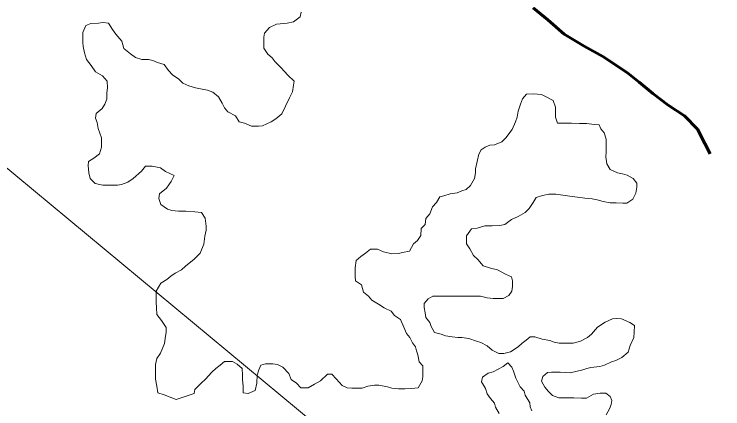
# Model space of a CAD drawing. Extents: x 553962 to 842807, y 8883888 to 9032388.
# Drawn here: x 803787 to 804139.3, y 9015137.1 to 9015333.4 of the extents above; entities that cross this region are included whole.
import ezdxf

# ---------------------------------------------------------------- set-up
doc = ezdxf.new("R2010")
doc.units = 0
doc.header["$LTSCALE"] = 200
doc.linetypes.add('LONG_DASH_SHORT_DASH', pattern=[9.9, 6, -1.2, 1.5, -1.2])
doc.layers.add('1', color=7, linetype='Continuous', lineweight=13)

msp = doc.modelspace()

# ---------------------------------------------------------------- linework, layer by layer
at = {"layer": '1'}
for points in [[(805531, 9014654.6), (804656.1, 9014532), (803479.2, 9015509.3), (802603.2, 9015624.2), (801222.1, 9016866), (800600.9, 9016813.5), (800076, 9017128.6), (799586.1, 9016682.2), (799446.1, 9016839.8), (799239.9, 9016805.7), (799493.9, 9017205.2), (799626.2, 9018219.6), (800434.5, 9018637.8), (800970.4, 9019689.3), (802445.9, 9020169.8), (804093.6, 9022119.5), (804177.1, 9022982.9)], [(803929.7, 9015334.4), (803929.2, 9015332.1), (803925.9, 9015329.6), (803922.7, 9015328.9), (803917.4, 9015328.4), (803913.9, 9015326.7), (803911.4, 9015324), (803911.1, 9015322), (803911.1, 9015319.2)], [(803929.7, 9015334.4), (803929.2, 9015332.1), (803925.9, 9015329.6), (803922.7, 9015328.9), (803917.4, 9015328.4), (803913.9, 9015326.7), (803911.4, 9015324), (803911.1, 9015322), (803911.1, 9015319.2)], [(803911.1, 9015319.2), (803911.1, 9015316.5), (803913.1, 9015313.5), (803915.3, 9015311.7), (803916.8, 9015309.7), (803919.8, 9015306.7), (803923, 9015303.1), (803926.2, 9015300.1), (803925.9, 9015298.1), (803925.4, 9015294.8), (803923.9, 9015291.8), (803921.9, 9015287.6), (803920.1, 9015283.9), (803917.1, 9015281.4), (803914.8, 9015279.9), (803910.5, 9015277.9), (803908.5, 9015277.7), (803905, 9015277.7), (803901.5, 9015279.2), (803898.8, 9015279.8), (803897.1, 9015282.8), (803893.3, 9015284.8), (803891.6, 9015286.8), (803890.4, 9015289.1), (803888.6, 9015292.3), (803885.7, 9015294.6), (803883.2, 9015295.6), (803880.4, 9015296.1), (803877.2, 9015296.7), (803873.9, 9015297.7), (803870.9, 9015299), (803868.9, 9015301), (803865.7, 9015303.2), (803863.7, 9015305.3), (803861.5, 9015308.3), (803858.2, 9015309.3), (803856, 9015310.3), (803853.8, 9015310.8), (803850.5, 9015310.9), (803847.3, 9015311.9), (803844.8, 9015313.7), (803841.5, 9015316.4), (803840.6, 9015319.9), (803837.6, 9015323.5), (803835.9, 9015325.7), (803833.9, 9015329), (803831.1, 9015329.3), (803828.9, 9015329), (803825.1, 9015328.8), (803822.6, 9015327.8), (803821.1, 9015324.3), (803821.1, 9015321.6), (803821.1, 9015319.3), (803821.3, 9015317.3), (803822, 9015314.1), (803823, 9015310.8), (803825.2, 9015307.8), (803827.5, 9015304.8), (803830.9, 9015302.7), (803833.2, 9015300), (803833.4, 9015296.7), (803833.1, 9015294.2), (803833.1, 9015291.2), (803832.1, 9015288.7), (803830.8, 9015286.5), (803827.8, 9015284), (803827.5, 9015281.7), (803828.3, 9015279.5), (803828.7, 9015276.5), (803830.5, 9015271.9), (803830.4, 9015267.2), (803829.4, 9015263.9), (803826.6, 9015261.7), (803823.9, 9015260.2), (803823.8, 9015258.2), (803824.1, 9015254.5), (803824.8, 9015251.7), (803827.3, 9015249.2), (803831, 9015248.4), (803834.8, 9015248.4), (803838.3, 9015248.4), (803840.3, 9015248.6), (803843.5, 9015249.8), (803846.1, 9015251.6), (803850.3, 9015255.3), (803852.3, 9015257.8), (803855.6, 9015257.8), (803859.8, 9015257), (803862.3, 9015255.2), (803866.6, 9015253.2), (803865.1, 9015250.2), (803862.8, 9015246.9), (803859.2, 9015244), (803859, 9015241.7), (803860, 9015238.7), (803863.2, 9015236.4), (803865.4, 9015235.7), (803868.7, 9015235.4), (803872.4, 9015235.4), (803876.9, 9015235.1), (803880.2, 9015234.8)], [(803911.1, 9015319.2), (803911.1, 9015316.5), (803913.1, 9015313.5), (803915.3, 9015311.7), (803916.8, 9015309.7), (803919.8, 9015306.7), (803923, 9015303.1), (803926.2, 9015300.1), (803925.9, 9015298.1), (803925.4, 9015294.8), (803923.9, 9015291.8), (803921.9, 9015287.6), (803920.1, 9015283.9), (803917.1, 9015281.4), (803914.8, 9015279.9), (803910.5, 9015277.9), (803908.5, 9015277.7), (803905, 9015277.7), (803901.5, 9015279.2), (803898.8, 9015279.8), (803897.1, 9015282.8), (803893.3, 9015284.8), (803891.6, 9015286.8), (803890.4, 9015289.1), (803888.6, 9015292.3), (803885.7, 9015294.6), (803883.2, 9015295.6), (803880.4, 9015296.1), (803877.2, 9015296.7), (803873.9, 9015297.7), (803870.9, 9015299), (803868.9, 9015301), (803865.7, 9015303.2), (803863.7, 9015305.3), (803861.5, 9015308.3), (803858.2, 9015309.3), (803856, 9015310.3), (803853.8, 9015310.8), (803850.5, 9015310.9), (803847.3, 9015311.9), (803844.8, 9015313.7), (803841.5, 9015316.4), (803840.6, 9015319.9), (803837.6, 9015323.5), (803835.9, 9015325.7), (803833.9, 9015329), (803831.1, 9015329.3), (803828.9, 9015329), (803825.1, 9015328.8), (803822.6, 9015327.8), (803821.1, 9015324.3), (803821.1, 9015321.6), (803821.1, 9015319.3), (803821.3, 9015317.3), (803822, 9015314.1), (803823, 9015310.8), (803825.2, 9015307.8), (803827.5, 9015304.8), (803830.9, 9015302.7), (803833.2, 9015300), (803833.4, 9015296.7), (803833.1, 9015294.2), (803833.1, 9015291.2), (803832.1, 9015288.7), (803830.8, 9015286.5), (803827.8, 9015284), (803827.5, 9015281.7), (803828.3, 9015279.5), (803828.7, 9015276.5), (803830.5, 9015271.9), (803830.4, 9015267.2), (803829.4, 9015263.9), (803826.6, 9015261.7), (803823.9, 9015260.2), (803823.8, 9015258.2), (803824.1, 9015254.5), (803824.8, 9015251.7), (803827.3, 9015249.2), (803831, 9015248.4), (803834.8, 9015248.4), (803838.3, 9015248.4), (803840.3, 9015248.6), (803843.5, 9015249.8), (803846.1, 9015251.6), (803850.3, 9015255.3), (803852.3, 9015257.8), (803855.6, 9015257.8), (803859.8, 9015257), (803862.3, 9015255.2), (803866.6, 9015253.2), (803865.1, 9015250.2), (803862.8, 9015246.9), (803859.2, 9015244), (803859, 9015241.7), (803860, 9015238.7), (803863.2, 9015236.4), (803865.4, 9015235.7), (803868.7, 9015235.4), (803872.4, 9015235.4), (803876.9, 9015235.1), (803880.2, 9015234.8)], [(804011.8, 9015246.2), (804013.8, 9015248.2), (804015.9, 9015251.7), (804016.4, 9015254.4), (804016.4, 9015256.4), (804017.2, 9015260.2), (804018, 9015263.7), (804019.2, 9015265.9), (804021.2, 9015267.2), (804023.5, 9015268.2), (804025.8, 9015268.4), (804029.5, 9015269.9), (804031.5, 9015271.9), (804034.6, 9015276.1), (804036.3, 9015279.8), (804037.1, 9015282.1), (804037.6, 9015285.1), (804038.7, 9015288.6), (804039.7, 9015291.3), (804041.7, 9015293.6), (804045.2, 9015293.8), (804049.2, 9015293.5), (804051.5, 9015292.3), (804054.9, 9015290.5), (804056.2, 9015287.2), (804056.2, 9015285), (804056.1, 9015282.2), (804057.1, 9015279.2), (804059.4, 9015279.2), (804061.9, 9015279.2), (804064.1, 9015279.2), (804068.1, 9015279.1), (804071.6, 9015279.1), (804075.6, 9015278.6), (804077.9, 9015278.3), (804078.6, 9015276.3), (804080.3, 9015274.3), (804081.3, 9015271.3), (804081.3, 9015267.8), (804081.3, 9015264.8), (804081.2, 9015262.5), (804081.7, 9015259), (804083.4, 9015256.2), (804086.9, 9015254.5), (804089.4, 9015254), (804091.7, 9015253.4), (804094.7, 9015251.7), (804096.6, 9015249.4), (804096.6, 9015247.4), (804096.1, 9015244.4), (804094.6, 9015241.4), (804091.6, 9015239.4), (804089.6, 9015239.4), (804086.3, 9015239.5), (804083.3, 9015239.5), (804079.8, 9015240.2), (804076.8, 9015241), (804074.3, 9015241.5), (804070.8, 9015241.8), (804067.1, 9015242.3), (804063.3, 9015242.9), (804059.8, 9015243.4), (804056.3, 9015243.9), (804052.8, 9015243.9), (804049.6, 9015243.2), (804046.6, 9015242.2), (804045.1, 9015239.7), (804043, 9015236.7), (804041, 9015234.8), (804037.5, 9015232.8), (804034.2, 9015231.3), (804031, 9015228.8), (804028.5, 9015228.3), (804024.7, 9015228.1), (804021, 9015228.1), (804017.2, 9015226.9), (804014.4, 9015226.7), (804011.9, 9015223.2), (804011.9, 9015221.2), (804011.9, 9015219.2), (804013.6, 9015216.7), (804015.3, 9015213.4), (804017.6, 9015211.4), (804020.1, 9015208.3), (804023.8, 9015207.1), (804027.3, 9015206.3), (804031.3, 9015204), (804034.3, 9015202.8), (804034.8, 9015200.7), (804034.7, 9015198), (804034.5, 9015195.7), (804032.9, 9015193.5), (804030.2, 9015192), (804028.2, 9015192), (804025.2, 9015192), (804022.2, 9015192.3), (804018.9, 9015193.1), (804015.2, 9015193.1), (804011.9, 9015193.1), (804009.7, 9015193.1), (804006.4, 9015193.2)], [(804011.8, 9015246.2), (804013.8, 9015248.2), (804015.9, 9015251.7), (804016.4, 9015254.4), (804016.4, 9015256.4), (804017.2, 9015260.2), (804018, 9015263.7), (804019.2, 9015265.9), (804021.2, 9015267.2), (804023.5, 9015268.2), (804025.8, 9015268.4), (804029.5, 9015269.9), (804031.5, 9015271.9), (804034.6, 9015276.1), (804036.3, 9015279.8), (804037.1, 9015282.1), (804037.6, 9015285.1), (804038.7, 9015288.6), (804039.7, 9015291.3), (804041.7, 9015293.6), (804045.2, 9015293.8), (804049.2, 9015293.5), (804051.5, 9015292.3), (804054.9, 9015290.5), (804056.2, 9015287.2), (804056.2, 9015285), (804056.1, 9015282.2), (804057.1, 9015279.2), (804059.4, 9015279.2), (804061.9, 9015279.2), (804064.1, 9015279.2), (804068.1, 9015279.1), (804071.6, 9015279.1), (804075.6, 9015278.6), (804077.9, 9015278.3), (804078.6, 9015276.3), (804080.3, 9015274.3), (804081.3, 9015271.3), (804081.3, 9015267.8), (804081.3, 9015264.8), (804081.2, 9015262.5), (804081.7, 9015259), (804083.4, 9015256.2), (804086.9, 9015254.5), (804089.4, 9015254), (804091.7, 9015253.4), (804094.7, 9015251.7), (804096.6, 9015249.4), (804096.6, 9015247.4), (804096.1, 9015244.4), (804094.6, 9015241.4), (804091.6, 9015239.4), (804089.6, 9015239.4), (804086.3, 9015239.5), (804083.3, 9015239.5), (804079.8, 9015240.2), (804076.8, 9015241), (804074.3, 9015241.5), (804070.8, 9015241.8), (804067.1, 9015242.3), (804063.3, 9015242.9), (804059.8, 9015243.4), (804056.3, 9015243.9), (804052.8, 9015243.9), (804049.6, 9015243.2), (804046.6, 9015242.2), (804045.1, 9015239.7), (804043, 9015236.7), (804041, 9015234.8), (804037.5, 9015232.8), (804034.2, 9015231.3), (804031, 9015228.8), (804028.5, 9015228.3), (804024.7, 9015228.1), (804021, 9015228.1), (804017.2, 9015226.9), (804014.4, 9015226.7), (804011.9, 9015223.2), (804011.9, 9015221.2), (804011.9, 9015219.2), (804013.6, 9015216.7), (804015.3, 9015213.4), (804017.6, 9015211.4), (804020.1, 9015208.3), (804023.8, 9015207.1), (804027.3, 9015206.3), (804031.3, 9015204), (804034.3, 9015202.8), (804034.8, 9015200.7), (804034.7, 9015198), (804034.5, 9015195.7), (804032.9, 9015193.5), (804030.2, 9015192), (804028.2, 9015192), (804025.2, 9015192), (804022.2, 9015192.3), (804018.9, 9015193.1), (804015.2, 9015193.1), (804011.9, 9015193.1), (804009.7, 9015193.1), (804006.4, 9015193.2)], [(803867.5, 9015141.8), (803874.5, 9015144), (803876.5, 9015144.7), (803876.8, 9015146.7), (803880, 9015149.9), (803882.1, 9015151.9), (803885.3, 9015155.4), (803887.3, 9015157.2), (803889.4, 9015158.9), (803891.6, 9015160.6), (803895.6, 9015160.6), (803897.9, 9015159.3), (803900.4, 9015157.1), (803900.6, 9015153.8), (803900.6, 9015151.6), (803900.8, 9015148.3), (803900.8, 9015145.1), (803903.3, 9015144.8), (803906.8, 9015146.3), (803907.6, 9015149.8), (803907.8, 9015153.8), (803908.6, 9015156.5), (803909.6, 9015158.8), (803911.9, 9015159.5), (803915.6, 9015159.5), (803917.9, 9015159.2), (803920.6, 9015157.9), (803923.6, 9015154.7), (803924.8, 9015151.7), (803927.3, 9015149.9), (803929.6, 9015147.6), (803933.1, 9015147.6), (803936.3, 9015149.3), (803939.3, 9015151.1), (803942.8, 9015154.3), (803944.9, 9015154.3), (803947.1, 9015152), (803950.1, 9015148.7), (803952.6, 9015147.5), (803954.8, 9015147.4), (803956.8, 9015147.4), (803960.1, 9015147.4), (803962.8, 9015148.4), (803966.1, 9015148.9), (803968.3, 9015148.9), (803972.6, 9015148.1), (803974.8, 9015147.3), (803978.1, 9015147), (803981.3, 9015147), (803984.6, 9015147.2), (803987.8, 9015147.5), (803989.8, 9015151), (803990.1, 9015153), (803990.1, 9015155.2), (803990.2, 9015158.5), (803988.4, 9015160.5), (803987.7, 9015164), (803987, 9015166), (803986.5, 9015168), (803985, 9015170), (803983.8, 9015172.5), (803982, 9015174.6), (803980.8, 9015177.8), (803979.1, 9015181.6), (803976.1, 9015183.6), (803974.4, 9015185.6), (803970.9, 9015187.4), (803968.1, 9015189.2), (803964.9, 9015191.2), (803963.2, 9015193.2), (803960.7, 9015195.2), (803959.7, 9015198.7), (803956.7, 9015200.8), (803956.5, 9015203), (803956.5, 9015205), (803956.5, 9015207.3), (803957, 9015210.8), (803959.3, 9015212.8), (803961.6, 9015214.5), (803964.1, 9015216.5), (803967.6, 9015216.5), (803970.6, 9015215.2), (803974.8, 9015214.2), (803978.1, 9015214.4), (803980.1, 9015214.9), (803983.6, 9015215.6), (803985.6, 9015219.1), (803987.6, 9015220.8), (803989.2, 9015223.3), (803989.4, 9015226.8), (803991.4, 9015228.8), (803991.7, 9015231.8), (803993.7, 9015234.1), (803995, 9015237.6), (803997, 9015239.8), (803998.6, 9015242.5), (804000.6, 9015243), (804003.8, 9015244), (804007.3, 9015244.5), (804009.6, 9015245.5), (804011.8, 9015246.2)], [(803867.5, 9015141.8), (803874.5, 9015144), (803876.5, 9015144.7), (803876.8, 9015146.7), (803880, 9015149.9), (803882.1, 9015151.9), (803885.3, 9015155.4), (803887.3, 9015157.2), (803889.4, 9015158.9), (803891.6, 9015160.6), (803895.6, 9015160.6), (803897.9, 9015159.3), (803900.4, 9015157.1), (803900.6, 9015153.8), (803900.6, 9015151.6), (803900.8, 9015148.3), (803900.8, 9015145.1), (803903.3, 9015144.8), (803906.8, 9015146.3), (803907.6, 9015149.8), (803907.8, 9015153.8), (803908.6, 9015156.5), (803909.6, 9015158.8), (803911.9, 9015159.5), (803915.6, 9015159.5), (803917.9, 9015159.2), (803920.6, 9015157.9), (803923.6, 9015154.7), (803924.8, 9015151.7), (803927.3, 9015149.9), (803929.6, 9015147.6), (803933.1, 9015147.6), (803936.3, 9015149.3), (803939.3, 9015151.1), (803942.8, 9015154.3), (803944.9, 9015154.3), (803947.1, 9015152), (803950.1, 9015148.7), (803952.6, 9015147.5), (803954.8, 9015147.4), (803956.8, 9015147.4), (803960.1, 9015147.4), (803962.8, 9015148.4), (803966.1, 9015148.9), (803968.3, 9015148.9), (803972.6, 9015148.1), (803974.8, 9015147.3), (803978.1, 9015147), (803981.3, 9015147), (803984.6, 9015147.2), (803987.8, 9015147.5), (803989.8, 9015151), (803990.1, 9015153), (803990.1, 9015155.2), (803990.2, 9015158.5), (803988.4, 9015160.5), (803987.7, 9015164), (803987, 9015166), (803986.5, 9015168), (803985, 9015170), (803983.8, 9015172.5), (803982, 9015174.6), (803980.8, 9015177.8), (803979.1, 9015181.6), (803976.1, 9015183.6), (803974.4, 9015185.6), (803970.9, 9015187.4), (803968.1, 9015189.2), (803964.9, 9015191.2), (803963.2, 9015193.2), (803960.7, 9015195.2), (803959.7, 9015198.7), (803956.7, 9015200.8), (803956.5, 9015203), (803956.5, 9015205), (803956.5, 9015207.3), (803957, 9015210.8), (803959.3, 9015212.8), (803961.6, 9015214.5), (803964.1, 9015216.5), (803967.6, 9015216.5), (803970.6, 9015215.2), (803974.8, 9015214.2), (803978.1, 9015214.4), (803980.1, 9015214.9), (803983.6, 9015215.6), (803985.6, 9015219.1), (803987.6, 9015220.8), (803989.2, 9015223.3), (803989.4, 9015226.8), (803991.4, 9015228.8), (803991.7, 9015231.8), (803993.7, 9015234.1), (803995, 9015237.6), (803997, 9015239.8), (803998.6, 9015242.5), (804000.6, 9015243), (804003.8, 9015244), (804007.3, 9015244.5), (804009.6, 9015245.5), (804011.8, 9015246.2)], [(803880.2, 9015234.8), (803881.9, 9015232), (803882.4, 9015228), (803882.4, 9015226), (803881.8, 9015223), (803881.3, 9015219), (803879.5, 9015214.5), (803876.5, 9015211.6), (803872.2, 9015208.1), (803870.2, 9015206.3), (803867, 9015204.6), (803864.9, 9015203.1), (803862.9, 9015201.4), (803859.9, 9015199.6), (803857.6, 9015195.7), (803857.6, 9015193.7), (803857.6, 9015190.2), (803857.8, 9015187.4), (803858, 9015184.1), (803860.3, 9015181.1), (803862.5, 9015177.6), (803862.5, 9015175.3), (803862, 9015172.1), (803861.7, 9015169.6), (803859.7, 9015164.8), (803857.9, 9015162.1), (803857.3, 9015159.1), (803857.3, 9015155.8), (803857.3, 9015151.8), (803858, 9015148.3), (803858.5, 9015145.1), (803861.5, 9015144.1), (803867.5, 9015141.8)], [(803880.2, 9015234.8), (803881.9, 9015232), (803882.4, 9015228), (803882.4, 9015226), (803881.8, 9015223), (803881.3, 9015219), (803879.5, 9015214.5), (803876.5, 9015211.6), (803872.2, 9015208.1), (803870.2, 9015206.3), (803867, 9015204.6), (803864.9, 9015203.1), (803862.9, 9015201.4), (803859.9, 9015199.6), (803857.6, 9015195.7), (803857.6, 9015193.7), (803857.6, 9015190.2), (803857.8, 9015187.4), (803858, 9015184.1), (803860.3, 9015181.1), (803862.5, 9015177.6), (803862.5, 9015175.3), (803862, 9015172.1), (803861.7, 9015169.6), (803859.7, 9015164.8), (803857.9, 9015162.1), (803857.3, 9015159.1), (803857.3, 9015155.8), (803857.3, 9015151.8), (803858, 9015148.3), (803858.5, 9015145.1), (803861.5, 9015144.1), (803867.5, 9015141.8)], [(804006.4, 9015193.2), (804002.9, 9015193.2), (804000.9, 9015193.2), (803998.9, 9015193.2), (803995.2, 9015193.2), (803992.9, 9015191.8), (803990.9, 9015189.5), (803990.9, 9015187.5), (803991.4, 9015184.8), (803991.6, 9015182.5), (803993.6, 9015180), (803994.3, 9015178), (803996, 9015175), (803999.3, 9015174.2), (804001.5, 9015173.4), (804004.8, 9015172.9), (804007.5, 9015172.6), (804009.5, 9015172.6), (804013, 9015172.1), (804016.8, 9015170.8), (804019, 9015170.1), (804022.2, 9015168.5), (804024.7, 9015166.3), (804028, 9015164.7), (804030.5, 9015164.7), (804033.7, 9015165.5), (804037.5, 9015167.9), (804039.5, 9015169.7), (804041.5, 9015171.2), (804043.5, 9015172.9), (804045.8, 9015172.9), (804049.5, 9015171.8), (804053.3, 9015171.1), (804055.5, 9015170.3), (804058, 9015169.8), (804061.3, 9015169.8), (804065, 9015169.8), (804068.5, 9015170.7), (804072.1, 9015172.5), (804074.1, 9015174.2), (804077.1, 9015177.7), (804080.9, 9015180.2), (804084.4, 9015181.9), (804086.6, 9015182.1), (804088.9, 9015181.9), (804093.1, 9015180.1), (804095.4, 9015178.6), (804095.3, 9015175.3), (804095.1, 9015172.6), (804093.3, 9015168.6), (804092.2, 9015165.3), (804089.2, 9015162.6), (804086.2, 9015161.1), (804084, 9015160.4), (804080.5, 9015158.9), (804078.2, 9015158.1), (804073.7, 9015157.7), (804071.7, 9015157.2), (804069.7, 9015156.5), (804063.4, 9015155), (804058.4, 9015155.3), (804056.4, 9015155.3), (804054.2, 9015155.3), (804052.2, 9015155.1), (804049.9, 9015153.1), (804049.1, 9015150.8), (804050.8, 9015147.8), (804052.6, 9015145.8), (804054.6, 9015143.8), (804057.8, 9015142.5), (804061.6, 9015142.5), (804065.3, 9015142.5), (804069.1, 9015142.4), (804071.6, 9015142.4), (804075.1, 9015144.4), (804078.3, 9015144.9), (804081.1, 9015144.9), (804083.3, 9015143.3), (804084.1, 9015141.3), (804083.8, 9015139.3), (804083, 9015137.1), (804081.3, 9015134.1)], [(804006.4, 9015193.2), (804002.9, 9015193.2), (804000.9, 9015193.2), (803998.9, 9015193.2), (803995.2, 9015193.2), (803992.9, 9015191.8), (803990.9, 9015189.5), (803990.9, 9015187.5), (803991.4, 9015184.8), (803991.6, 9015182.5), (803993.6, 9015180), (803994.3, 9015178), (803996, 9015175), (803999.3, 9015174.2), (804001.5, 9015173.4), (804004.8, 9015172.9), (804007.5, 9015172.6), (804009.5, 9015172.6), (804013, 9015172.1), (804016.8, 9015170.8), (804019, 9015170.1), (804022.2, 9015168.5), (804024.7, 9015166.3), (804028, 9015164.7), (804030.5, 9015164.7), (804033.7, 9015165.5), (804037.5, 9015167.9), (804039.5, 9015169.7), (804041.5, 9015171.2), (804043.5, 9015172.9), (804045.8, 9015172.9), (804049.5, 9015171.8), (804053.3, 9015171.1), (804055.5, 9015170.3), (804058, 9015169.8), (804061.3, 9015169.8), (804065, 9015169.8), (804068.5, 9015170.7), (804072.1, 9015172.5), (804074.1, 9015174.2), (804077.1, 9015177.7), (804080.9, 9015180.2), (804084.4, 9015181.9), (804086.6, 9015182.1), (804088.9, 9015181.9), (804093.1, 9015180.1), (804095.4, 9015178.6), (804095.3, 9015175.3), (804095.1, 9015172.6), (804093.3, 9015168.6), (804092.2, 9015165.3), (804089.2, 9015162.6), (804086.2, 9015161.1), (804084, 9015160.4), (804080.5, 9015158.9), (804078.2, 9015158.1), (804073.7, 9015157.7), (804071.7, 9015157.2), (804069.7, 9015156.5), (804063.4, 9015155), (804058.4, 9015155.3), (804056.4, 9015155.3), (804054.2, 9015155.3), (804052.2, 9015155.1), (804049.9, 9015153.1), (804049.1, 9015150.8), (804050.8, 9015147.8), (804052.6, 9015145.8), (804054.6, 9015143.8), (804057.8, 9015142.5), (804061.6, 9015142.5), (804065.3, 9015142.5), (804069.1, 9015142.4), (804071.6, 9015142.4), (804075.1, 9015144.4), (804078.3, 9015144.9), (804081.1, 9015144.9), (804083.3, 9015143.3), (804084.1, 9015141.3), (804083.8, 9015139.3), (804083, 9015137.1), (804081.3, 9015134.1)], [(804044.3, 9015136.1), (804043.5, 9015138.1), (804043.3, 9015140.1), (804041.1, 9015143.9), (804040.6, 9015145.9), (804038.6, 9015148.1), (804037.4, 9015150.4), (804036.4, 9015152.4), (804035.2, 9015155.9), (804034.4, 9015157.9), (804032.4, 9015160), (804030.2, 9015158.2), (804025.2, 9015155.5), (804022.6, 9015154.8), (804019.9, 9015152.8), (804019.4, 9015150.5), (804021.3, 9015147.2), (804022.1, 9015144.5), (804023.8, 9015142.2), (804025.8, 9015140), (804026.3, 9015138), (804028.2, 9015134.7)], [(804044.3, 9015136.1), (804043.5, 9015138.1), (804043.3, 9015140.1), (804041.1, 9015143.9), (804040.6, 9015145.9), (804038.6, 9015148.1), (804037.4, 9015150.4), (804036.4, 9015152.4), (804035.2, 9015155.9), (804034.4, 9015157.9), (804032.4, 9015160), (804030.2, 9015158.2), (804025.2, 9015155.5), (804022.6, 9015154.8), (804019.9, 9015152.8), (804019.4, 9015150.5), (804021.3, 9015147.2), (804022.1, 9015144.5), (804023.8, 9015142.2), (804025.8, 9015140), (804026.3, 9015138), (804028.2, 9015134.7)]]:
    msp.add_lwpolyline(points, dxfattribs=at)
at = {"layer": '1', "linetype": 'LONG_DASH_SHORT_DASH', "lineweight": 60}
for points in [[(804120.2, 9015282.9), (804112.2, 9015288.2), (804104.5, 9015294), (804097.8, 9015299.6), (804092.1, 9015304.1), (804086.4, 9015307.9), (804079.7, 9015312.4), (804070.4, 9015317.5), (804060.5, 9015323.5), (804052.3, 9015330.6), (804045.1, 9015336.6)], [(804120.2, 9015282.9), (804112.2, 9015288.2), (804104.5, 9015294), (804097.8, 9015299.6), (804092.1, 9015304.1), (804086.4, 9015307.9), (804079.7, 9015312.4), (804070.4, 9015317.5), (804060.5, 9015323.5), (804052.3, 9015330.6), (804045.1, 9015336.6)], [(804133.1, 9015263.9), (804130.4, 9015269.1), (804126.7, 9015276.2), (804120.2, 9015282.9)], [(804133.1, 9015263.9), (804130.4, 9015269.1), (804126.7, 9015276.2), (804120.2, 9015282.9)]]:
    msp.add_lwpolyline(points, dxfattribs=at)

doc.saveas('drawing.dxf')
